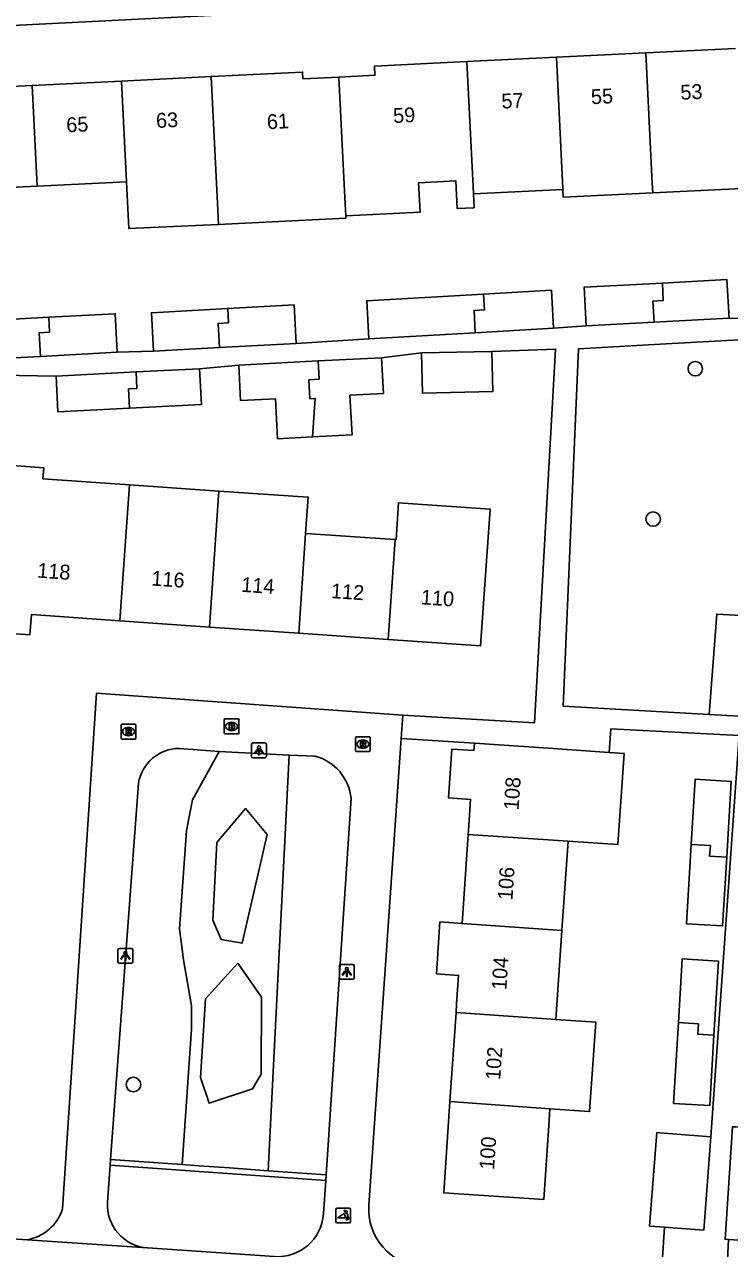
# Model space of a CAD drawing. Extents: x 161084 to 161928, y 385355 to 386522.
# Drawn here: x 161457.2 to 161504.7, y 386156 to 386238.5 of the extents above; entities that cross this region are included whole.
import ezdxf

# ---------------------------------------------------------------- set-up
doc = ezdxf.new("R2010")
doc.units = 0
for name, color, linetype in [('IMGEO_Boom', 7, 'Continuous'), ('IMGEO_Brandkraan', 7, 'Continuous'), ('IMGEO_Groenvoorziening', 7, 'Continuous'), ('IMGEO_Haag', 7, 'Continuous'), ('IMGEO_Lichtpunt', 7, 'Continuous'), ('IMGEO_Pand', 7, 'Continuous'), ('IMGEO_Pand_nummerreeks', 7, 'Continuous'), ('IMGEO_Poller', 7, 'Continuous'), ('IMGEO_Rioolput', 7, 'Continuous'), ('IMGEO_Voetpad_open', 7, 'Continuous')]:
    doc.layers.add(name, color=color, linetype=linetype)

msp = doc.modelspace()

# ---------------------------------------------------------------- linework, layer by layer
at = {"layer": 'IMGEO_Boom'}
for centre in [(161502.393, 386215.294), (161499.551, 386205.159), (161464.515, 386167.034)]:
    msp.add_circle(centre, 0.489, dxfattribs=at)
at = {"layer": 'IMGEO_Brandkraan'}
for p, q in [((161470.629, 386190.756), (161470.629, 386191.608)), ((161470.704, 386191.682), (161471.556, 386191.682)), ((161471.117, 386191.462), (161471.142, 386191.462)), ((161471.63, 386191.608), (161471.63, 386190.756)), ((161471.556, 386190.682), (161470.704, 386190.682)), ((161471.14, 386190.902), (161471.115, 386190.902))]:
    msp.add_line(p, q, dxfattribs=at)
for points in [[(161470.629, 386190.756), (161470.629, 386191.608)], [(161470.704, 386191.682), (161471.556, 386191.682)], [(161470.977, 386191.382), (161470.977, 386190.982), (161471.19, 386190.982)], [(161471.208, 386191.382), (161470.977, 386191.382)], [(161471.156, 386191.301), (161471.102, 386191.301), (161471.102, 386191.225)], [(161471.102, 386191.225), (161471.155, 386191.225)], [(161471.63, 386191.608), (161471.63, 386190.756)], [(161471.556, 386190.682), (161470.704, 386190.682)], [(161471.164, 386191.149), (161471.102, 386191.149), (161471.102, 386191.068)], [(161471.102, 386191.068), (161471.164, 386191.068)]]:
    msp.add_lwpolyline(points, dxfattribs=at)
for centre, radius, start, end in [((161470.706, 386191.606), 0.0765, 91.55205, 178.44795), ((161470.706, 386191.606), 0.0765, 91.55205, 178.44795), ((161471.157, 386191.263), 0.0379, 267.82845, 90.93552), ((161471.212, 386191.237), 0.145, 59.4692, 91.53667), ((161471.237, 386191.284), 0.0922, 285.51372, 58.15012), ((161471.554, 386191.606), 0.0765, 1.55205, 88.44795), ((161471.554, 386191.606), 0.0765, 1.55205, 88.44795), ((161470.706, 386190.758), 0.0765, 181.55205, 268.44795), ((161470.706, 386190.758), 0.0765, 181.55205, 268.44795), ((161471.165, 386191.108), 0.0404, 269.87594, 90.50774), ((161471.196, 386191.233), 0.251, 268.66757, 293.53466), ((161471.242, 386191.092), 0.105, 301.31148, 78.98903), ((161471.554, 386190.758), 0.0765, 271.55205, 358.44795), ((161471.554, 386190.758), 0.0765, 271.55205, 358.44795)]:
    msp.add_arc(centre, radius, start, end, dxfattribs=at)
for centre, major_axis, ratio, start_param, end_param in [((161471.116, 386191.182), (-0.387, 0.002), 0.722429, 4.712389, 7.853982), ((161471.141, 386191.182), (-0.39, 0.002), 0.717154, 1.570796, 4.712389)]:
    msp.add_ellipse(centre, major_axis=major_axis, ratio=ratio, start_param=start_param, end_param=end_param, dxfattribs=at)
at = {"layer": 'IMGEO_Groenvoorziening'}
for points in [[(161467.809, 386161.643), (161468.433, 386170.772), (161468.432, 386172.345), (161467.888, 386175.44), (161467.625, 386177.537), (161468.093, 386184.165), (161468.5, 386186.22), (161470.294, 386189.495)], [(161475.004, 386189.246), (161473.604, 386161.226)], [(161470.42, 386176.821), (161469.864, 386178.113), (161470.128, 386183.35), (161472.063, 386185.638), (161473.523, 386183.894), (161471.847, 386176.577), (161470.42, 386176.821)], [(161471.558, 386175.22), (161473.158, 386172.916), (161473.122, 386167.737), (161472.551, 386166.752), (161469.619, 386165.786), (161469.029, 386167.517), (161469.38, 386172.804), (161471.558, 386175.22)]]:
    msp.add_lwpolyline(points, dxfattribs=at)
at = {"layer": 'IMGEO_Haag'}
for points in [[(161508.655, 386196.522), (161508.804, 386198.471), (161503.84, 386198.755), (161503.331, 386191.993)], [(161462.935, 386161.608), (161477.48, 386160.561)], [(161462.96, 386161.992), (161467.809, 386161.643)], [(161467.809, 386161.643), (161468.926, 386161.562), (161470.98, 386161.415), (161473.604, 386161.226)], [(161473.604, 386161.226), (161477.507, 386160.945)]]:
    msp.add_lwpolyline(points, dxfattribs=at)
at = {"layer": 'IMGEO_Lichtpunt'}
for p, q in [((161472.479, 386189.97), (161472.479, 386189.163)), ((161472.479, 386189.97), (161472.479, 386189.163)), ((161473.381, 386190.065), (161472.573, 386190.065)), ((161473.381, 386190.065), (161472.573, 386190.065)), ((161473.475, 386189.163), (161473.475, 386189.97)), ((161473.475, 386189.163), (161473.475, 386189.97)), ((161472.573, 386189.069), (161473.381, 386189.069)), ((161472.573, 386189.069), (161473.381, 386189.069)), ((161463.472, 386176.113), (161463.472, 386175.306)), ((161463.472, 386176.113), (161463.472, 386175.306)), ((161464.374, 386176.208), (161463.566, 386176.208)), ((161464.374, 386176.208), (161463.566, 386176.208)), ((161464.468, 386175.306), (161464.468, 386176.113)), ((161464.468, 386175.306), (161464.468, 386176.113)), ((161463.566, 386175.212), (161464.374, 386175.212)), ((161463.566, 386175.212), (161464.374, 386175.212)), ((161478.4, 386175.037), (161478.4, 386174.23)), ((161478.4, 386175.037), (161478.4, 386174.23)), ((161479.302, 386175.132), (161478.494, 386175.132)), ((161479.302, 386175.132), (161478.494, 386175.132)), ((161479.396, 386174.23), (161479.396, 386175.037)), ((161479.396, 386174.23), (161479.396, 386175.037)), ((161478.494, 386174.136), (161479.302, 386174.136)), ((161478.494, 386174.136), (161479.302, 386174.136))]:
    msp.add_line(p, q, dxfattribs=at)
for points in [[(161472.853, 386189.634), (161472.892, 386189.606), (161472.704, 386189.344), (161472.666, 386189.371), (161472.853, 386189.634)], [(161472.955, 386189.586), (161473.002, 386189.586), (161473.002, 386189.264), (161472.955, 386189.264), (161472.955, 386189.586)], [(161473.065, 386189.606), (161473.103, 386189.633), (161473.29, 386189.371), (161473.251, 386189.343), (161473.065, 386189.606)], [(161463.846, 386175.777), (161463.885, 386175.749), (161463.697, 386175.487), (161463.659, 386175.514), (161463.846, 386175.777)], [(161463.948, 386175.729), (161463.995, 386175.729), (161463.995, 386175.407), (161463.948, 386175.407), (161463.948, 386175.729)], [(161464.058, 386175.749), (161464.096, 386175.776), (161464.283, 386175.514), (161464.244, 386175.486), (161464.058, 386175.749)], [(161478.774, 386174.701), (161478.813, 386174.673), (161478.625, 386174.411), (161478.587, 386174.438), (161478.774, 386174.701)], [(161478.876, 386174.653), (161478.923, 386174.653), (161478.923, 386174.331), (161478.876, 386174.331), (161478.876, 386174.653)], [(161478.986, 386174.673), (161479.024, 386174.7), (161479.211, 386174.438), (161479.172, 386174.41), (161478.986, 386174.673)]]:
    msp.add_lwpolyline(points, dxfattribs=at)
for centre in [(161472.978, 386189.768), (161463.971, 386175.911), (161478.899, 386174.835)]:
    msp.add_circle(centre, 0.0994, dxfattribs=at)
for centre, start, end in [((161472.573, 386189.97), 90, 180), ((161472.573, 386189.97), 90, 180), ((161473.381, 386189.97), 0, 90), ((161473.381, 386189.97), 0, 90), ((161472.573, 386189.163), 180, 270), ((161472.573, 386189.163), 180, 270), ((161473.381, 386189.163), 270, 0), ((161473.381, 386189.163), 270, 360), ((161463.566, 386176.113), 90, 180), ((161463.566, 386176.113), 90, 180), ((161464.374, 386176.113), 0, 90), ((161464.374, 386176.113), 0, 90), ((161463.566, 386175.306), 180, 270), ((161463.566, 386175.306), 180, 270), ((161464.374, 386175.306), 270, 0), ((161464.374, 386175.306), 270, 360), ((161478.494, 386175.037), 90, 180), ((161478.494, 386175.037), 90, 180), ((161479.302, 386175.037), 0, 90), ((161479.302, 386175.037), 0, 90), ((161478.494, 386174.23), 180, 270), ((161478.494, 386174.23), 180, 270), ((161479.302, 386174.23), 270, 0), ((161479.302, 386174.23), 270, 360)]:
    msp.add_arc(centre, 0.0946, start, end, dxfattribs=at)
at = {"layer": 'IMGEO_Pand'}
for points in [[(161499.062, 386236.591), (161500, 386236.637), (161505.095, 386236.887)], [(161478.365, 386234.959), (161480.79, 386235.078), (161480.76, 386235.694), (161486.997, 386236)], [(161486.997, 386236), (161493.03, 386236.295)], [(161486.997, 386236), (161487.389, 386228.008), (161487.409, 386227.595), (161487.434, 386227.092)], [(161493.03, 386236.295), (161499.062, 386236.591)], [(161493.467, 386227.388), (161493.461, 386227.508), (161493.442, 386227.891), (161493.03, 386236.295)], [(161499.062, 386236.591), (161499.493, 386227.804), (161499.525, 386227.156)], [(161463.719, 386234.692), (161469.752, 386234.988)], [(161469.752, 386234.988), (161475.919, 386235.29), (161475.942, 386234.84), (161478.365, 386234.959)], [(161470.238, 386225.026), (161470.193, 386225.988), (161469.752, 386234.988)], [(161451.654, 386234.101), (161457.687, 386234.397)], [(161457.687, 386234.397), (161463.719, 386234.692)], [(161457.687, 386234.397), (161458.02, 386227.605)], [(161464.052, 386227.9), (161463.719, 386234.692)], [(161478.822, 386225.611), (161478.783, 386226.41), (161478.675, 386228.617), (161478.365, 386234.959)], [(161458.02, 386227.605), (161451.987, 386227.309)], [(161464.052, 386227.9), (161458.02, 386227.605)], [(161470.238, 386225.026), (161464.198, 386224.746), (161464.052, 386227.9)], [(161487.434, 386227.092), (161487.48, 386226.153), (161486.345, 386226.098), (161486.254, 386227.952), (161483.739, 386227.829), (161483.836, 386225.857), (161478.822, 386225.611)], [(161493.467, 386227.388), (161487.434, 386227.092)], [(161499.525, 386227.156), (161493.493, 386226.86), (161493.469, 386227.344), (161493.467, 386227.388)], [(161505.558, 386227.452), (161499.525, 386227.156)], [(161478.822, 386225.611), (161478.83, 386225.448), (161470.238, 386225.026)], [(161495.038, 386218.189), (161494.897, 386220.784), (161500.174, 386221.07)], [(161499.615, 386218.437), (161499.539, 386219.85), (161500.237, 386219.888), (161500.174, 386221.07)], [(161500.174, 386221.07), (161504.527, 386221.305), (161504.667, 386218.71)], [(161480.387, 386217.313), (161480.24, 386219.874), (161488.116, 386220.327)], [(161488.116, 386220.327), (161488.173, 386219.27), (161487.475, 386219.232), (161487.556, 386217.725)], [(161488.116, 386220.327), (161492.688, 386220.59), (161492.835, 386218.029)], [(161465.861, 386216.479), (161465.72, 386219.074), (161470.87, 386219.353)], [(161470.87, 386219.353), (161470.922, 386218.383), (161470.224, 386218.345), (161470.311, 386216.72)], [(161470.87, 386219.353), (161475.35, 386219.595), (161475.49, 386217)], [(161453.796, 386215.888), (161453.655, 386218.483), (161458.805, 386218.762)], [(161458.805, 386218.762), (161458.859, 386217.764), (161458.161, 386217.726), (161458.247, 386216.129)], [(161458.805, 386218.762), (161463.285, 386219.004), (161463.425, 386216.409)], [(161504.667, 386218.71), (161499.615, 386218.437)], [(161487.556, 386217.725), (161480.387, 386217.313)], [(161492.835, 386218.029), (161487.556, 386217.725)], [(161499.615, 386218.437), (161495.038, 386218.189)], [(161475.49, 386217), (161470.311, 386216.72)], [(161458.247, 386216.129), (161453.796, 386215.888)], [(161463.425, 386216.409), (161458.247, 386216.129)], [(161470.311, 386216.72), (161465.861, 386216.479)], [(161476.577, 386210.694), (161479.256, 386210.832), (161479.11, 386213.514), (161481.369, 386213.631), (161481.245, 386216.037)], [(161476.971, 386215.817), (161481.245, 386216.037)], [(161483.935, 386216.356), (161488.682, 386216.464)], [(161483.935, 386216.356), (161483.997, 386213.657), (161488.744, 386213.765), (161488.682, 386216.464)], [(161468.976, 386215.297), (161469.1, 386212.892), (161464.255, 386212.642)], [(161464.688, 386215.077), (161468.976, 386215.297)], [(161471.617, 386215.541), (161476.971, 386215.817)], [(161476.577, 386210.694), (161474.233, 386210.573), (161474.087, 386213.271), (161471.74, 386213.151), (161471.617, 386215.541)], [(161476.971, 386215.817), (161477.037, 386214.593), (161476.339, 386214.555), (161476.408, 386213.271), (161476.758, 386213.29), (161476.577, 386210.694)], [(161459.297, 386214.8), (161464.688, 386215.077)], [(161464.255, 386212.642), (161459.421, 386212.394), (161459.297, 386214.8)], [(161464.688, 386215.077), (161464.752, 386213.964), (161464.186, 386213.934), (161464.255, 386212.642)], [(161455.131, 386208.852), (161458.463, 386208.618), (161458.411, 386207.871), (161464.243, 386207.465)], [(161464.243, 386207.465), (161463.606, 386198.301)], [(161470.269, 386207.045), (161464.243, 386207.465)], [(161469.632, 386197.881), (161470.269, 386207.045)], [(161470.269, 386207.045), (161476.294, 386206.625), (161476.125, 386204.196)], [(161481.683, 386197.042), (161487.914, 386196.608), (161488.556, 386205.836), (161482.391, 386206.265), (161482.218, 386203.771), (161482.151, 386203.776)], [(161476.125, 386204.196), (161475.657, 386197.462)], [(161482.151, 386203.776), (161476.125, 386204.196)], [(161481.683, 386197.042), (161482.151, 386203.776)], [(161463.606, 386198.301), (161457.633, 386198.717), (161457.539, 386197.361), (161454.339, 386197.584)], [(161463.606, 386198.301), (161469.632, 386197.881)], [(161475.657, 386197.462), (161469.632, 386197.881)], [(161475.657, 386197.462), (161481.683, 386197.042)], [(161487.082, 386183.901), (161487.123, 386184.511), (161487.241, 386186.257), (161485.755, 386186.358), (161485.98, 386189.65), (161487.465, 386189.547), (161487.499, 386190.045)], [(161487.499, 386190.045), (161492.488, 386189.706), (161496.593, 386189.427)], [(161496.593, 386189.427), (161497.596, 386189.359), (161497.178, 386183.213), (161493.816, 386183.441)], [(161502.119, 386183.227), (161502.385, 386187.615), (161504.821, 386187.467), (161504.512, 386182.365)], [(161486.673, 386177.895), (161487.082, 386183.901)], [(161493.816, 386183.441), (161487.082, 386183.901)], [(161493.816, 386183.441), (161493.406, 386177.414)], [(161504.512, 386182.365), (161504.23, 386177.726), (161501.794, 386177.874), (161502.119, 386183.227)], [(161504.512, 386182.365), (161503.362, 386182.442), (161503.409, 386183.141), (161502.119, 386183.227)], [(161486.263, 386171.888), (161486.303, 386172.472), (161486.434, 386174.393), (161484.938, 386174.5), (161485.177, 386178.002), (161486.673, 386177.895)], [(161493.406, 386177.414), (161486.673, 386177.895)], [(161493.406, 386177.414), (161492.998, 386171.429)], [(161501.258, 386171.216), (161501.518, 386175.504), (161503.955, 386175.356), (161503.651, 386170.354)], [(161485.854, 386165.882), (161486.263, 386171.888)], [(161492.998, 386171.429), (161486.263, 386171.888)], [(161492.998, 386171.429), (161495.678, 386171.246), (161495.268, 386165.211), (161492.587, 386165.393)], [(161503.651, 386170.354), (161503.363, 386165.615), (161500.927, 386165.763), (161501.237, 386170.867), (161501.258, 386171.216)], [(161501.258, 386171.216), (161502.611, 386171.126), (161502.564, 386170.427), (161503.651, 386170.354)], [(161492.587, 386165.393), (161492.511, 386164.27), (161492.171, 386159.281), (161485.436, 386159.739), (161485.854, 386165.882)], [(161485.854, 386165.882), (161492.587, 386165.393)], [(161504.626, 386156.588), (161504.401, 386156.602), (161504.892, 386164.191), (161505.117, 386164.177)], [(161505.117, 386164.177), (161508.688, 386163.954), (161508.162, 386156.368), (161504.626, 386156.588)], [(161503.448, 386163.515), (161500, 386163.781), (161499.798, 386163.797), (161499.312, 386157.495), (161500, 386157.442), (161500.308, 386157.418)], [(161503.448, 386163.515), (161502.962, 386157.213), (161500.308, 386157.418)]]:
    msp.add_lwpolyline(points, dxfattribs=at)
at = {"layer": 'IMGEO_Poller'}
for p, q in [((161478.158, 386158.605), (161478.158, 386157.798)), ((161478.158, 386158.605), (161478.158, 386157.798)), ((161479.06, 386158.7), (161478.252, 386158.7)), ((161479.06, 386158.7), (161478.252, 386158.7)), ((161479.154, 386157.798), (161479.154, 386158.605)), ((161479.154, 386157.798), (161479.154, 386158.605)), ((161478.252, 386157.703), (161479.06, 386157.703)), ((161478.252, 386157.703), (161479.06, 386157.703))]:
    msp.add_line(p, q, dxfattribs=at)
for points in [[(161478.793, 386158.056), (161478.28, 386158.056), (161478.71, 386158.331)], [(161478.837, 386158.429), (161478.825, 386158.356), (161478.7, 386158.561)], [(161478.7, 386158.561), (161478.931, 386158.495), (161478.86, 386158.463)], [(161478.853, 386157.884), (161478.919, 386158.115), (161478.949, 386158.047)], [(161478.985, 386158.02), (161479.057, 386158.009), (161478.853, 386157.884)]]:
    msp.add_lwpolyline(points, dxfattribs=at)
for centre, radius, start, end in [((161478.252, 386158.605), 0.0946, 90, 180), ((161478.252, 386158.605), 0.0946, 90, 180), ((161478.465, 386158.106), 0.332, 351.32473, 42.4854), ((161478.479, 386158.116), 0.476, 351.75274, 41.16905), ((161478.479, 386158.116), 0.516, 349.35686, 42.29123), ((161479.06, 386158.605), 0.0946, 0, 90), ((161479.06, 386158.605), 0.0946, 0, 90), ((161478.252, 386157.798), 0.0946, 180, 270), ((161478.252, 386157.798), 0.0946, 180, 270), ((161479.06, 386157.798), 0.0946, 270, 0), ((161479.06, 386157.798), 0.0946, 270, 0)]:
    msp.add_arc(centre, radius, start, end, dxfattribs=at)
at = {"layer": 'IMGEO_Rioolput'}
for p, q in [((161463.679, 386190.405), (161463.679, 386191.257)), ((161463.754, 386191.331), (161464.606, 386191.331)), ((161464.68, 386191.257), (161464.68, 386190.405)), ((161464.19, 386190.551), (161464.165, 386190.551)), ((161464.167, 386191.111), (161464.192, 386191.111)), ((161479.483, 386189.556), (161479.483, 386190.408)), ((161479.558, 386190.482), (161480.41, 386190.482)), ((161480.484, 386190.408), (161480.484, 386189.556)), ((161464.606, 386190.331), (161463.754, 386190.331)), ((161479.994, 386189.702), (161479.969, 386189.702)), ((161479.971, 386190.262), (161479.996, 386190.262)), ((161480.41, 386189.482), (161479.558, 386189.482))]:
    msp.add_line(p, q, dxfattribs=at)
for points in [[(161463.679, 386190.405), (161463.679, 386191.257)], [(161463.754, 386191.331), (161464.606, 386191.331)], [(161464.68, 386191.257), (161464.68, 386190.405)], [(161464.268, 386191.029), (161464.016, 386191.031), (161464.016, 386190.631)], [(161464.016, 386190.631), (161464.14, 386190.631), (161464.14, 386190.793), (161464.151, 386190.793)], [(161464.194, 386190.95), (161464.14, 386190.95), (161464.14, 386190.869)], [(161464.14, 386190.869), (161464.192, 386190.869)], [(161464.198, 386190.764), (161464.269, 386190.631), (161464.409, 386190.631), (161464.344, 386190.757)], [(161479.483, 386189.556), (161479.483, 386190.408)], [(161479.558, 386190.482), (161480.41, 386190.482)], [(161480.484, 386190.408), (161480.484, 386189.556)], [(161464.606, 386190.331), (161463.754, 386190.331)], [(161480.072, 386190.18), (161479.82, 386190.182), (161479.82, 386189.782)], [(161479.82, 386189.782), (161479.944, 386189.782), (161479.944, 386189.944), (161479.955, 386189.944)], [(161479.998, 386190.101), (161479.944, 386190.101), (161479.944, 386190.02)], [(161479.944, 386190.02), (161479.996, 386190.02)], [(161480.002, 386189.915), (161480.073, 386189.782), (161480.213, 386189.782), (161480.148, 386189.908)], [(161480.41, 386189.482), (161479.558, 386189.482)]]:
    msp.add_lwpolyline(points, dxfattribs=at)
for centre, radius, start, end in [((161463.756, 386191.255), 0.0765, 91.55205, 178.44795), ((161463.756, 386191.255), 0.0765, 91.55205, 178.44795), ((161464.604, 386191.255), 0.0765, 1.55205, 88.44795), ((161464.604, 386191.255), 0.0765, 1.55205, 88.44795), ((161463.756, 386190.407), 0.0765, 181.55205, 268.44795), ((161463.756, 386190.407), 0.0765, 181.55205, 268.44795), ((161464.15, 386190.74), 0.0533, 26.02933, 88.69889), ((161464.176, 386191.058), 0.19, 274.7715, 282.96867), ((161464.2, 386190.854), 0.0964, 77.00612, 93.18647), ((161464.214, 386190.911), 0.0378, 276.66336, 79.67722), ((161464.267, 386190.919), 0.109, 350.36119, 89.41601), ((161464.265, 386190.919), 0.112, 277.58423, 350.98172), ((161464.249, 386190.704), 0.108, 29.51342, 73.79051), ((161464.604, 386190.407), 0.0765, 271.55205, 358.44795), ((161464.604, 386190.407), 0.0765, 271.55205, 358.44795), ((161479.56, 386190.406), 0.0765, 91.55205, 178.44795), ((161479.56, 386190.406), 0.0765, 91.55205, 178.44795), ((161480.408, 386190.406), 0.0765, 1.55205, 88.44795), ((161480.408, 386190.406), 0.0765, 1.55205, 88.44795), ((161479.954, 386189.891), 0.0533, 26.02933, 88.69889), ((161479.98, 386190.209), 0.19, 274.7715, 282.96867), ((161480.004, 386190.005), 0.0964, 77.00612, 93.18647), ((161480.018, 386190.062), 0.0378, 276.66336, 79.67722), ((161480.071, 386190.07), 0.109, 350.36119, 89.41601), ((161480.069, 386190.07), 0.112, 277.58423, 350.98172), ((161480.053, 386189.855), 0.108, 29.51342, 73.79051), ((161479.56, 386189.558), 0.0765, 181.55205, 268.44795), ((161479.56, 386189.558), 0.0765, 181.55205, 268.44795), ((161480.408, 386189.558), 0.0765, 271.55205, 358.44795), ((161480.408, 386189.558), 0.0765, 271.55205, 358.44795)]:
    msp.add_arc(centre, radius, start, end, dxfattribs=at)
for centre, major_axis, ratio, start_param, end_param in [((161464.166, 386190.831), (-0.387, 0.002), 0.722429, 4.712389, 7.853982), ((161464.191, 386190.831), (-0.39, 0.002), 0.717154, 1.570796, 4.712389), ((161479.97, 386189.982), (-0.387, 0.002), 0.722429, 4.712389, 7.853982), ((161479.995, 386189.982), (-0.39, 0.002), 0.717154, 1.570796, 4.712389)]:
    msp.add_ellipse(centre, major_axis=major_axis, ratio=ratio, start_param=start_param, end_param=end_param, dxfattribs=at)
at = {"layer": 'IMGEO_Voetpad_open'}
for points in [[(161421.631, 386236.693), (161500, 386240.657), (161596.398, 386245.532)], [(161507.144, 386218.687), (161504.667, 386218.71)], [(161495.038, 386218.189), (161492.835, 386218.029)], [(161503.331, 386191.993), (161493.486, 386192.552), (161494.528, 386216.647), (161500.027, 386216.955), (161520.891, 386218.105), (161519.602, 386198.645)], [(161480.387, 386217.313), (161475.49, 386217)], [(161465.861, 386216.479), (161463.425, 386216.409)], [(161481.245, 386216.037), (161483.935, 386216.356)], [(161488.682, 386216.464), (161492.972, 386216.617), (161491.559, 386191.425), (161482.666, 386191.944)], [(161468.976, 386215.297), (161471.617, 386215.541)], [(161455.553, 386214.862), (161459.297, 386214.8)], [(161508.655, 386196.522), (161505.7, 386196.746), (161505.329, 386191.879), (161503.331, 386191.993)], [(161482.666, 386191.944), (161462.032, 386193.421), (161459.731, 386158.651)], [(161482.666, 386191.944), (161482.557, 386190.358)], [(161496.593, 386189.427), (161496.694, 386191.009), (161505.352, 386190.577), (161503.448, 386163.515)], [(161467.608, 386189.695), (161470.294, 386189.495)], [(161480.389, 386158.902), (161482.557, 386190.358)], [(161482.557, 386190.358), (161487.499, 386190.045)], [(161470.294, 386189.495), (161475.004, 386189.246)], [(161475.004, 386189.246), (161476.752, 386189.171)], [(161462.96, 386161.992), (161464.859, 386187.354)], [(161479.19, 386186.325), (161477.507, 386160.945)], [(161462.77, 386159.104), (161462.935, 386161.608)], [(161462.935, 386161.608), (161462.96, 386161.992)], [(161477.507, 386160.945), (161477.48, 386160.561)], [(161477.48, 386160.561), (161477.321, 386158.312)], [(161436.992, 386157.955), (161457.339, 386156.567)], [(161500.308, 386157.418), (161500.06, 386153.666)], [(161457.339, 386156.567), (161465.436, 386156.019), (161465.465, 386156.021)], [(161504.48, 386153.383), (161504.626, 386156.588)], [(161465.465, 386156.021), (161474.02, 386155.435)]]:
    msp.add_lwpolyline(points, dxfattribs=at)
for centre, radius, start, end in [((161467.599, 386186.921), 2.774, 89.81244, 171.02182), ((161475.93, 386186), 3.276, 5.69596, 75.47347), ((161465.662, 386158.913), 2.898, 176.21515, 266.10141), ((161456.819, 386159.579), 3.056, 279.79729, 342.32991), ((161474.231, 386158.525), 3.097, 266.08945, 356.05838), ((161484.285, 386158.634), 3.905, 176.07065, 265.99452)]:
    msp.add_arc(centre, radius, start, end, dxfattribs=at)

# ---------------------------------------------------------------- texts
at = {"layer": 'IMGEO_Pand_nummerreeks'}
for s, rotation, p in [('55', 2.80749, (161495.381, 386233.127)), ('53', 2.80749, (161501.414, 386233.422)), ('57', 2.80749, (161489.348, 386232.831)), ('63', 2.80557, (161466.061, 386231.523)), ('61', 2.81322, (161473.536, 386231.438)), ('59', 2.81322, (161482.049, 386231.856)), ('65', 2.80557, (161460.008, 386231.227)), ('118', 356.01595, (161458.005, 386201.216)), ('116', 356.01592, (161465.7, 386200.681)), ('114', 356.01592, (161471.756, 386200.259)), ('112', 356.01592, (161477.808, 386199.838)), ('110', 356.01592, (161483.87, 386199.415)), ('108', 86.1041, (161490.477, 386185.512)), ('106', 86.10575, (161490.064, 386179.446)), ('104', 86.10575, (161489.652, 386173.385)), ('102', 86.10575, (161489.239, 386167.322)), ('100', 86.10575, (161488.827, 386161.267))]:
    msp.add_text(s, height=1, rotation=rotation, dxfattribs=at).set_placement(p)

doc.saveas('drawing.dxf')
